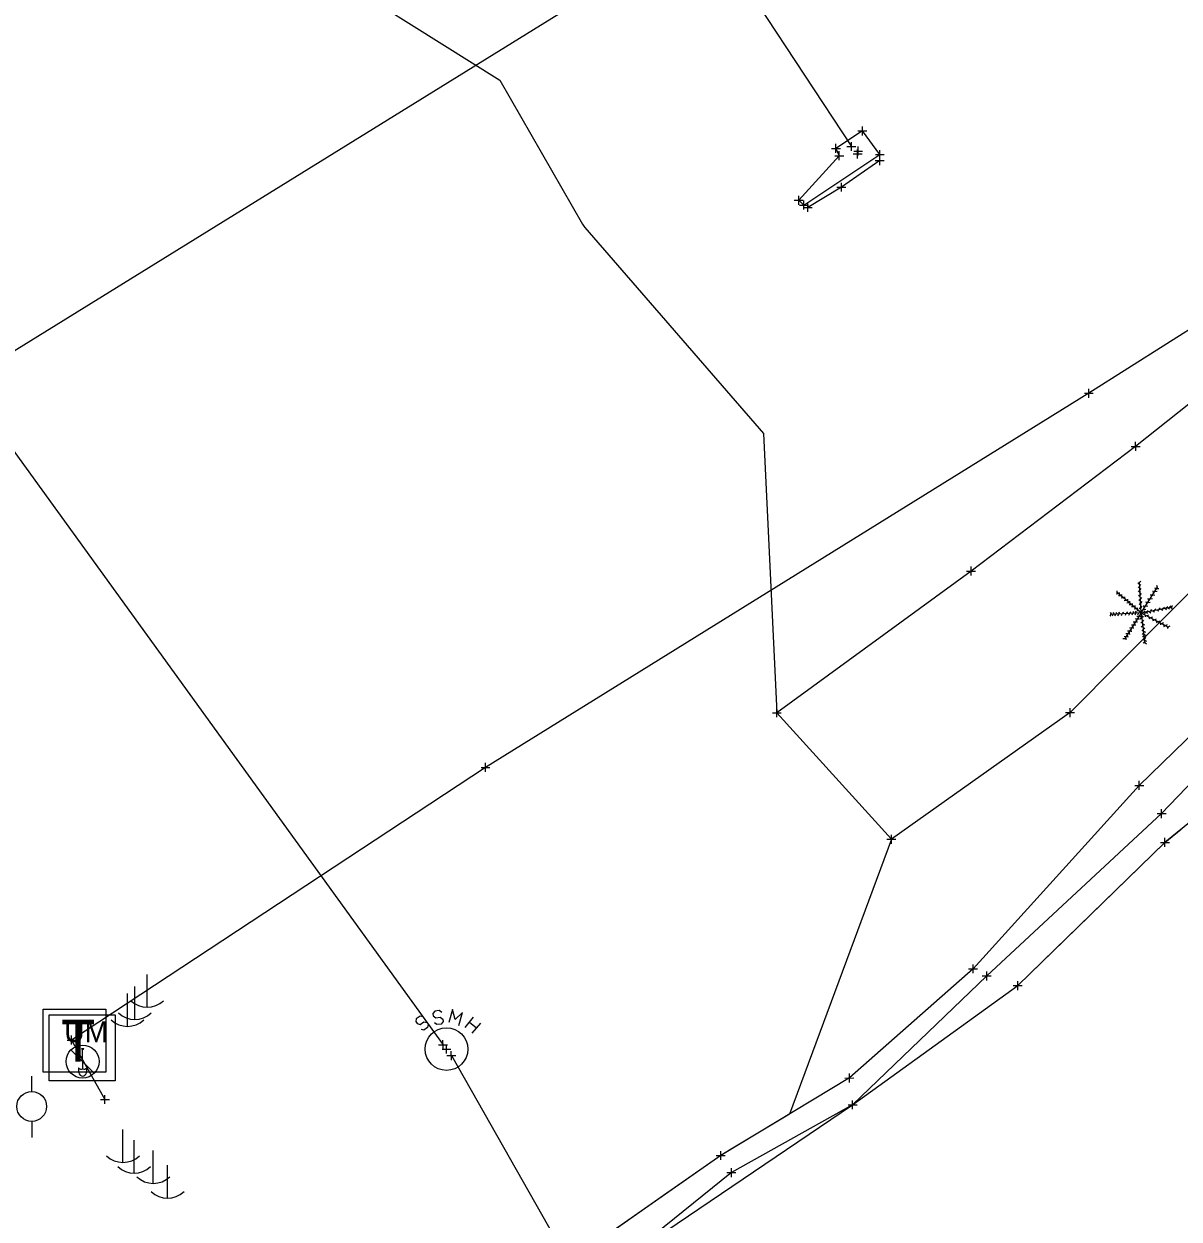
# Model space of a CAD drawing. Extents: x -1 to 1157254, y -1 to 2021979.
# Drawn here: x 1146169.8 to 1146335, y 2016309.4 to 2016480.3 of the extents above; entities that cross this region are included whole.
import ezdxf

# ---------------------------------------------------------------- set-up
doc = ezdxf.new("R2010")
doc.units = 0
for name, color, linetype in [('S_BUILDING_ANNOT', 7, 'Continuous'), ('S_CAL_CORNER', 7, 'Continuous'), ('S_CATCH_BASIN', 7, 'Continuous'), ('S_CATCH_BASIN_ANNOT', 7, 'Continuous'), ('S_CONTOUR_MINOR', 7, 'Continuous'), ('S_CTL_TABLE', 7, 'Continuous'), ('S_CURB', 7, 'Continuous'), ('S_DITCHLINE', 7, 'Continuous'), ('S_DRIVEWAY_ANNOT', 7, 'Continuous'), ('S_EDGE_BITUMINOUS_ANNOT', 7, 'Continuous'), ('S_ELECTRIC_UTILITIES', 7, 'Continuous'), ('S_FENCE', 7, 'Continuous'), ('S_GAS_PUMP_ISLAND_ANNOT', 7, 'Continuous')]:
    doc.layers.add(name, color=color, linetype=linetype)

msp = doc.modelspace()

# ---------------------------------------------------------------- linework, layer by layer
at = {"layer": 'S_BUILDING_ANNOT'}
for p, q in [((1146289.71, 2016464.38), (1146289.71, 2016465.65)), ((1146289.08, 2016465.02), (1146290.35, 2016465.02)), ((1146289.71, 2016465.02), (1146289.71, 2016465.02)), ((1146285.29, 2016462.51), (1146286.56, 2016462.52)), ((1146285.92, 2016461.88), (1146285.92, 2016463.15)), ((1146285.92, 2016462.52), (1146285.92, 2016462.52)), ((1146286.41, 2016460.83), (1146286.4, 2016462.11)), ((1146287.51, 2016462.79), (1146288.78, 2016462.79)), ((1146288.15, 2016462.15), (1146288.14, 2016463.43)), ((1146288.15, 2016462.79), (1146288.15, 2016462.79)), ((1146288.47, 2016462.13), (1146289.74, 2016462.14)), ((1146289.02, 2016461.08), (1146289.02, 2016462.35)), ((1146289.11, 2016461.5), (1146289.1, 2016462.77)), ((1146289.11, 2016462.13), (1146289.11, 2016462.13)), ((1146292.21, 2016461.02), (1146292.21, 2016462.29)), ((1146285.77, 2016461.47), (1146287.04, 2016461.47)), ((1146286.4, 2016461.47), (1146286.4, 2016461.47)), ((1146288.39, 2016461.72), (1146289.66, 2016461.72)), ((1146289.02, 2016461.72), (1146289.02, 2016461.72)), ((1146291.57, 2016461.65), (1146292.84, 2016461.66)), ((1146292.21, 2016461.66), (1146292.21, 2016461.66)), ((1146280.61, 2016454.47), (1146280.61, 2016455.74)), ((1146279.97, 2016455.1), (1146281.24, 2016455.1)), ((1146280.61, 2016455.1), (1146280.61, 2016455.1)), ((1146280.72, 2016454.42), (1146281.99, 2016454.42)), ((1146281.36, 2016453.79), (1146281.35, 2016455.06)), ((1146281.36, 2016454.42), (1146281.36, 2016454.42)), ((1146322.09, 2016426.87), (1146322.08, 2016428.14)), ((1146321.45, 2016427.51), (1146322.72, 2016427.51)), ((1146322.08, 2016427.51), (1146322.08, 2016427.51)), ((1146235.2, 2016374), (1146236.47, 2016374)), ((1146235.84, 2016373.36), (1146235.84, 2016374.63)), ((1146235.84, 2016374), (1146235.84, 2016374)), ((1146328.66, 2016371.43), (1146329.93, 2016371.43)), ((1146329.3, 2016370.8), (1146329.3, 2016372.07)), ((1146329.3, 2016371.43), (1146329.3, 2016371.43)), ((1146332.48, 2016366.76), (1146332.48, 2016368.03)), ((1146331.85, 2016367.4), (1146333.12, 2016367.4)), ((1146332.48, 2016367.4), (1146332.48, 2016367.4)), ((1146305.53, 2016344.55), (1146305.53, 2016345.82)), ((1146304.89, 2016345.18), (1146306.16, 2016345.18)), ((1146305.53, 2016345.18), (1146305.53, 2016345.18)), ((1146306.85, 2016344.18), (1146308.13, 2016344.18)), ((1146307.49, 2016343.54), (1146307.49, 2016344.81)), ((1146307.49, 2016344.18), (1146307.49, 2016344.18)), ((1146176.66, 2016334.37), (1146176.66, 2016335.64)), ((1146176.03, 2016335.01), (1146177.3, 2016335.01)), ((1146176.66, 2016335.01), (1146176.66, 2016335.01)), ((1146229.12, 2016334.34), (1146230.39, 2016334.34)), ((1146229.12, 2016334.34), (1146230.39, 2016334.34)), ((1146229.76, 2016333.71), (1146229.75, 2016334.98)), ((1146229.76, 2016333.71), (1146229.75, 2016334.98)), ((1146229.76, 2016334.34), (1146229.76, 2016334.34)), ((1146229.76, 2016334.34), (1146229.76, 2016334.34)), ((1146230.25, 2016333.09), (1146230.25, 2016334.36)), ((1146229.61, 2016333.72), (1146230.88, 2016333.72)), ((1146230.25, 2016333.72), (1146230.25, 2016333.72)), ((1146230.31, 2016332.78), (1146231.58, 2016332.78)), ((1146230.31, 2016332.78), (1146231.58, 2016332.78)), ((1146230.95, 2016332.14), (1146230.94, 2016333.42)), ((1146230.95, 2016332.14), (1146230.94, 2016333.42)), ((1146230.95, 2016332.78), (1146230.95, 2016332.78)), ((1146230.95, 2016332.78), (1146230.95, 2016332.78)), ((1146287.22, 2016329.57), (1146288.49, 2016329.58)), ((1146287.86, 2016328.94), (1146287.85, 2016330.21)), ((1146287.85, 2016329.58), (1146287.85, 2016329.58)), ((1146181.42, 2016325.86), (1146181.42, 2016327.14)), ((1146180.79, 2016326.5), (1146182.06, 2016326.5)), ((1146181.42, 2016326.5), (1146181.42, 2016326.5)), ((1146287.67, 2016325.73), (1146288.95, 2016325.73)), ((1146288.31, 2016325.1), (1146288.31, 2016326.37)), ((1146288.31, 2016325.73), (1146288.31, 2016325.73)), ((1146268.82, 2016318.5), (1146270.09, 2016318.5)), ((1146269.46, 2016317.86), (1146269.45, 2016319.13)), ((1146269.45, 2016318.5), (1146269.45, 2016318.5)), ((1146270.34, 2016316.04), (1146271.61, 2016316.04)), ((1146270.98, 2016315.4), (1146270.98, 2016316.67)), ((1146270.98, 2016316.04), (1146270.98, 2016316.04))]:
    msp.add_line(p, q, dxfattribs=at)
at = {"layer": 'S_CAL_CORNER'}
for p, q in [((1146178.07, 2016333.82), (1146178.38, 2016333.82)), ((1146176.56, 2016333.59), (1146179.9, 2016330.26)), ((1146178.23, 2016331.93), (1146178.23, 2016333.66)), ((1146177.63, 2016331.02), (1146177.63, 2016330.84)), ((1146178.23, 2016331.93), (1146178.23, 2016330.87)), ((1146178.82, 2016331.03), (1146178.83, 2016330.8))]:
    msp.add_line(p, q, dxfattribs=at)
msp.add_lwpolyline([(1146173.46, 2016338.59), (1146182.88, 2016338.59), (1146182.88, 2016329.17), (1146173.46, 2016329.17)], close=True, dxfattribs=at)
msp.add_circle((1146178.23, 2016331.93), 2.36, dxfattribs=at)
for centre, radius, start, end in [((1146178.23, 2016333.82), 0.156, 180, 0), ((1146178.05, 2016331.42), 0.58, 223.1344, 287.472), ((1146178.4, 2016331.42), 0.58, 252.528, 316.8656)]:
    msp.add_arc(centre, radius, start, end, dxfattribs=at)
msp.add_ellipse((1146178.23, 2016330.68), major_axis=(0, -0.82), ratio=0.744362, start_param=4.519801, end_param=8.000179, dxfattribs=at)
at = {"layer": 'S_CATCH_BASIN'}
for p, q in [((1146187.4, 2016344.4), (1146187.4, 2016339.68)), ((1146185.63, 2016342.65), (1146185.63, 2016337.92)), ((1146184.58, 2016341.67), (1146184.58, 2016336.95)), ((1146170.95, 2016327.62), (1146170.95, 2016329.86)), ((1146171.03, 2016321.07), (1146171.03, 2016323.4)), ((1146183.93, 2016322.22), (1146183.93, 2016317.49)), ((1146185.53, 2016320.69), (1146185.53, 2016315.97)), ((1146188.26, 2016319.22), (1146188.26, 2016314.49)), ((1146190.3, 2016317.1), (1146190.3, 2016312.38))]:
    msp.add_line(p, q, dxfattribs=at)
msp.add_circle((1146170.95, 2016325.51), 2.13, dxfattribs=at)
for centre in [(1146187.46, 2016343.1), (1146184.64, 2016340.37), (1146185.69, 2016341.35), (1146184, 2016320.92), (1146185.59, 2016319.39), (1146188.33, 2016317.92), (1146190.37, 2016315.8)]:
    msp.add_arc(centre, 3.41, 226.3972, 313.6028, dxfattribs=at)
at = {"layer": 'S_CATCH_BASIN_ANNOT'}
msp.add_lwpolyline([(1146172.57, 2016330.41), (1146172.57, 2016339.41), (1146181.56, 2016339.41), (1146181.56, 2016330.41)], close=True, dxfattribs=at)
at = {"layer": 'S_CONTOUR_MINOR'}
for p, q in [((1146225.92, 2016338.02), (1146225.85, 2016337.64)), ((1146225.85, 2016337.64), (1146226.04, 2016337.36)), ((1146226.47, 2016338.41), (1146225.92, 2016338.02)), ((1146226.04, 2016337.36), (1146226.47, 2016337.25)), ((1146226.89, 2016338.33), (1146226.47, 2016338.41)), ((1146226.47, 2016337.25), (1146227.01, 2016337.6)), ((1146227.01, 2016337.6), (1146227.47, 2016337.52)), ((1146227.47, 2016337.52), (1146227.63, 2016337.25)), ((1146227.63, 2016337.25), (1146227.55, 2016336.82)), ((1146232.9, 2016336.78), (1146234.13, 2016338.26)), ((1146233.55, 2016337.56), (1146234.52, 2016336.74)), ((1146235.1, 2016337.44), (1146233.86, 2016335.97)), ((1146227.01, 2016336.43), (1146226.62, 2016336.51)), ((1146227.55, 2016336.82), (1146227.01, 2016336.43))]:
    msp.add_line(p, q, dxfattribs=at)
for points in [[(1146136.12, 2016463.81), (1146229.76, 2016334.34)], [(1146229.56, 2016338.95), (1146229.22, 2016339.22), (1146228.56, 2016339.15), (1146228.32, 2016338.8), (1146228.36, 2016338.49), (1146228.71, 2016338.18), (1146229.33, 2016338.29), (1146229.72, 2016337.98), (1146229.76, 2016337.67), (1146229.49, 2016337.29), (1146228.87, 2016337.21), (1146228.52, 2016337.48)], [(1146232, 2016337.09), (1146232.55, 2016338.95), (1146231.5, 2016337.95), (1146231.11, 2016339.38), (1146230.57, 2016337.52)], [(1146230.95, 2016332.78), (1146288.24, 2016231.78)]]:
    msp.add_lwpolyline(points, dxfattribs=at)
msp.add_circle((1146230.25, 2016333.72), 3.05, dxfattribs=at)
at = {"layer": 'S_CTL_TABLE'}
for p, q in [((1146291.55, 2016460.78), (1146292.82, 2016460.78)), ((1146292.19, 2016460.14), (1146292.19, 2016461.42)), ((1146292.19, 2016460.78), (1146292.19, 2016460.78)), ((1146286.08, 2016456.97), (1146287.36, 2016456.97)), ((1146286.72, 2016456.34), (1146286.72, 2016457.61)), ((1146286.72, 2016456.97), (1146286.72, 2016456.97)), ((1146281.28, 2016454.09), (1146282.55, 2016454.09)), ((1146281.92, 2016453.45), (1146281.91, 2016454.73)), ((1146281.91, 2016454.09), (1146281.91, 2016454.09)), ((1146328.15, 2016419.91), (1146329.42, 2016419.91)), ((1146328.79, 2016419.27), (1146328.78, 2016420.55)), ((1146328.78, 2016419.91), (1146328.78, 2016419.91)), ((1146305.25, 2016401.44), (1146305.24, 2016402.71)), ((1146304.61, 2016402.07), (1146305.88, 2016402.07)), ((1146305.24, 2016402.07), (1146305.24, 2016402.07)), ((1146276.85, 2016381.81), (1146278.12, 2016381.81)), ((1146277.49, 2016381.17), (1146277.49, 2016382.45)), ((1146277.49, 2016381.81), (1146277.49, 2016381.81)), ((1146318.77, 2016381.83), (1146320.04, 2016381.84)), ((1146319.41, 2016381.2), (1146319.41, 2016382.47)), ((1146319.41, 2016381.84), (1146319.41, 2016381.84)), ((1146293.21, 2016363.72), (1146294.48, 2016363.72)), ((1146293.85, 2016363.08), (1146293.85, 2016364.35)), ((1146293.85, 2016363.72), (1146293.85, 2016363.72)), ((1146332.33, 2016363.28), (1146333.61, 2016363.28)), ((1146332.97, 2016362.65), (1146332.97, 2016363.92)), ((1146332.97, 2016363.28), (1146332.97, 2016363.28)), ((1146311.28, 2016342.79), (1146312.56, 2016342.79)), ((1146311.92, 2016342.16), (1146311.92, 2016343.43)), ((1146311.92, 2016342.79), (1146311.92, 2016342.79))]:
    msp.add_line(p, q, dxfattribs=at)
at = {"layer": 'S_CURB'}
for p, q in [((1146329.58, 2016396.09), (1146329.31, 2016400.52)), ((1146329.32, 2016400.42), (1146329.51, 2016400.65)), ((1146326.3, 2016398.83), (1146326, 2016398.79)), ((1146329.58, 2016396.09), (1146326.12, 2016399)), ((1146326.15, 2016398.97), (1146326.15, 2016399.27)), ((1146326.47, 2016398.72), (1146326.47, 2016399.02)), ((1146329.32, 2016400.17), (1146329.1, 2016400.37)), ((1146329.36, 2016399.6), (1146329.13, 2016399.8)), ((1146329.39, 2016399.03), (1146329.16, 2016399.23)), ((1146329.35, 2016399.94), (1146329.54, 2016400.17)), ((1146329.38, 2016399.34), (1146329.57, 2016399.57)), ((1146329.42, 2016398.63), (1146329.61, 2016398.86)), ((1146329.58, 2016396.09), (1146331.92, 2016399.77)), ((1146331.35, 2016398.95), (1146331.26, 2016399.23)), ((1146331.54, 2016399.13), (1146331.84, 2016399.18)), ((1146331.65, 2016399.4), (1146331.56, 2016399.68)), ((1146331.78, 2016399.56), (1146332.08, 2016399.6)), ((1146331.89, 2016399.74), (1146331.8, 2016400.03)), ((1146326.64, 2016398.55), (1146326.35, 2016398.53)), ((1146327.01, 2016398.23), (1146326.71, 2016398.21)), ((1146326.82, 2016398.43), (1146326.82, 2016398.73)), ((1146327.46, 2016397.86), (1146327.16, 2016397.83)), ((1146327.24, 2016398.07), (1146327.24, 2016398.37)), ((1146327.82, 2016397.53), (1146327.53, 2016397.5)), ((1146327.65, 2016397.74), (1146327.65, 2016398.04)), ((1146328.16, 2016397.26), (1146327.86, 2016397.24)), ((1146327.97, 2016397.46), (1146327.97, 2016397.76)), ((1146328.34, 2016397.15), (1146328.34, 2016397.45)), ((1146328.71, 2016396.85), (1146328.71, 2016397.15)), ((1146329.41, 2016398.37), (1146329.19, 2016398.57)), ((1146329.45, 2016397.78), (1146329.23, 2016397.98)), ((1146329.49, 2016397.21), (1146329.26, 2016397.41)), ((1146329.49, 2016398.06), (1146329.67, 2016398.29)), ((1146329.5, 2016397.49), (1146329.69, 2016397.73)), ((1146329.52, 2016396.82), (1146329.71, 2016397.06)), ((1146330.02, 2016396.84), (1146329.93, 2016397.13)), ((1146330.21, 2016397.04), (1146330.51, 2016397.09)), ((1146330.38, 2016397.37), (1146330.3, 2016397.66)), ((1146330.55, 2016397.59), (1146330.84, 2016397.63)), ((1146330.68, 2016397.86), (1146330.59, 2016398.15)), ((1146330.89, 2016398.1), (1146331.19, 2016398.15)), ((1146331.06, 2016398.43), (1146330.97, 2016398.72)), ((1146331.22, 2016398.64), (1146331.51, 2016398.69)), ((1146333.61, 2016396.89), (1146333.81, 2016397.11)), ((1146333.83, 2016396.94), (1146334.03, 2016397.16)), ((1146325.21, 2016395.88), (1146325.08, 2016395.61)), ((1146329.58, 2016396.09), (1146325.13, 2016395.88)), ((1146325.36, 2016395.9), (1146325.19, 2016396.15)), ((1146325.56, 2016395.9), (1146325.43, 2016395.63)), ((1146325.75, 2016395.93), (1146325.58, 2016396.17)), ((1146325.9, 2016395.92), (1146325.77, 2016395.65)), ((1146326.15, 2016395.93), (1146325.98, 2016396.17)), ((1146326.32, 2016395.93), (1146326.19, 2016395.67)), ((1146326.55, 2016395.95), (1146326.38, 2016396.2)), ((1146326.83, 2016395.96), (1146326.7, 2016395.69)), ((1146327.12, 2016395.97), (1146326.95, 2016396.21)), ((1146329.58, 2016396.09), (1146327.2, 2016392.32)), ((1146327.39, 2016395.99), (1146327.26, 2016395.72)), ((1146327.67, 2016396), (1146327.5, 2016396.25)), ((1146327.88, 2016396.01), (1146327.74, 2016395.74)), ((1146328.15, 2016396.02), (1146327.98, 2016396.26)), ((1146328.5, 2016396.97), (1146328.2, 2016396.94)), ((1146328.35, 2016396.03), (1146328.21, 2016395.76)), ((1146328.59, 2016396.06), (1146328.42, 2016396.3)), ((1146328.87, 2016396.67), (1146328.57, 2016396.65)), ((1146328.8, 2016396.04), (1146328.67, 2016395.77)), ((1146328.92, 2016396.09), (1146328.75, 2016396.34)), ((1146329.23, 2016396.37), (1146328.93, 2016396.35)), ((1146329.25, 2016395.59), (1146328.95, 2016395.56)), ((1146329.06, 2016396.53), (1146329.06, 2016396.83)), ((1146329.19, 2016396.05), (1146329.06, 2016395.78)), ((1146329.16, 2016395.43), (1146329.24, 2016395.14)), ((1146329.5, 2016396.59), (1146329.28, 2016396.79)), ((1146329.37, 2016395.77), (1146329.45, 2016395.48)), ((1146329.64, 2016395.41), (1146329.44, 2016395.19)), ((1146329.58, 2016396.09), (1146334, 2016396.96)), ((1146329.58, 2016396.09), (1146333.49, 2016394.05)), ((1146329.58, 2016396.09), (1146330.11, 2016391.72)), ((1146329.66, 2016395.66), (1146329.91, 2016395.51)), ((1146329.91, 2016395.91), (1146330.17, 2016396.05)), ((1146329.93, 2016396.58), (1146330.22, 2016396.62)), ((1146329.96, 2016396.17), (1146330.16, 2016396.4)), ((1146330.09, 2016395.81), (1146330.16, 2016395.52)), ((1146330.2, 2016396.21), (1146330.45, 2016396.05)), ((1146330.35, 2016396.23), (1146330.56, 2016396.45)), ((1146330.38, 2016395.68), (1146330.65, 2016395.82)), ((1146330.67, 2016395.51), (1146330.74, 2016395.22)), ((1146330.71, 2016396.28), (1146330.97, 2016396.12)), ((1146330.88, 2016396.34), (1146331.09, 2016396.56)), ((1146330.94, 2016395.38), (1146331.2, 2016395.52)), ((1146331.23, 2016396.4), (1146331.48, 2016396.24)), ((1146331.45, 2016396.46), (1146331.65, 2016396.69)), ((1146331.84, 2016396.53), (1146332.09, 2016396.37)), ((1146332.08, 2016396.61), (1146332.29, 2016396.83)), ((1146332.42, 2016396.63), (1146332.67, 2016396.47)), ((1146332.68, 2016396.7), (1146332.88, 2016396.92)), ((1146332.93, 2016396.75), (1146333.18, 2016396.59)), ((1146333.16, 2016396.8), (1146333.36, 2016397.02)), ((1146333.35, 2016396.84), (1146333.6, 2016396.68)), ((1146333.76, 2016396.9), (1146334.01, 2016396.74)), ((1146328.22, 2016393.94), (1146327.92, 2016393.91)), ((1146328.08, 2016393.69), (1146328.16, 2016393.4)), ((1146328.48, 2016394.36), (1146328.18, 2016394.33)), ((1146328.37, 2016394.16), (1146328.44, 2016393.86)), ((1146328.73, 2016394.78), (1146328.44, 2016394.75)), ((1146328.62, 2016394.58), (1146328.7, 2016394.29)), ((1146329.01, 2016395.23), (1146328.71, 2016395.19)), ((1146328.88, 2016394.99), (1146328.96, 2016394.7)), ((1146329.7, 2016394.83), (1146329.51, 2016394.61)), ((1146329.79, 2016394.27), (1146329.59, 2016394.05)), ((1146329.86, 2016393.7), (1146329.66, 2016393.48)), ((1146329.69, 2016395.11), (1146329.95, 2016394.95)), ((1146329.78, 2016394.54), (1146330.03, 2016394.39)), ((1146329.84, 2016393.99), (1146330.1, 2016393.84)), ((1146331.2, 2016395.23), (1146331.27, 2016394.94)), ((1146331.49, 2016395.1), (1146331.76, 2016395.24)), ((1146331.73, 2016394.96), (1146331.8, 2016394.67)), ((1146331.98, 2016394.84), (1146332.24, 2016394.98)), ((1146332.26, 2016394.66), (1146332.33, 2016394.37)), ((1146332.51, 2016394.57), (1146332.78, 2016394.71)), ((1146332.78, 2016394.41), (1146332.85, 2016394.12)), ((1146333.06, 2016394.29), (1146333.33, 2016394.43)), ((1146333.27, 2016394.16), (1146333.34, 2016393.86)), ((1146333.45, 2016394.08), (1146333.72, 2016394.22)), ((1146327.23, 2016392.4), (1146326.93, 2016392.37)), ((1146327.43, 2016392.7), (1146327.13, 2016392.67)), ((1146327.35, 2016392.56), (1146327.43, 2016392.27)), ((1146327.68, 2016393.12), (1146327.38, 2016393.08)), ((1146327.58, 2016392.91), (1146327.66, 2016392.62)), ((1146327.92, 2016393.49), (1146327.62, 2016393.46)), ((1146327.84, 2016393.31), (1146327.91, 2016393.02)), ((1146329.92, 2016393.25), (1146329.73, 2016393.02)), ((1146329.96, 2016392.87), (1146329.77, 2016392.64)), ((1146330.02, 2016392.42), (1146329.82, 2016392.19)), ((1146330.07, 2016392), (1146329.87, 2016391.78)), ((1146329.91, 2016393.48), (1146330.17, 2016393.33)), ((1146329.95, 2016393.05), (1146330.2, 2016392.9)), ((1146329.99, 2016392.65), (1146330.25, 2016392.49)), ((1146330.06, 2016392.18), (1146330.31, 2016392.03)), ((1146330.09, 2016391.84), (1146330.35, 2016391.68))]:
    msp.add_line(p, q, dxfattribs=at)
at = {"layer": 'S_DITCHLINE'}
for points in [[(1146266.17, 2016494.06), (1146099.93, 2016391.15)], [(1146267.99, 2016493.45), (1146288.15, 2016462.79)]]:
    msp.add_lwpolyline(points, dxfattribs=at)
at = {"layer": 'S_DRIVEWAY_ANNOT'}
for points in [[(1146379.33, 2016420.63), (1146352.59, 2016394.07), (1146329.3, 2016371.43), (1146305.53, 2016345.18), (1146287.85, 2016329.58), (1146269.45, 2016318.5), (1146244.78, 2016301.23), (1146218.86, 2016278.17), (1146203.08, 2016256.58), (1146183.74, 2016236.1), (1146167.91, 2016219.5), (1146155.54, 2016209.23), (1146147.45, 2016199.07), (1146137.89, 2016190.31), (1146132.33, 2016183.79)], [(1146381.57, 2016419.74), (1146356.01, 2016391.91), (1146332.48, 2016367.4), (1146307.49, 2016344.18), (1146288.31, 2016325.73), (1146270.98, 2016316.04), (1146247.81, 2016297.34), (1146223.34, 2016273.97), (1146207.16, 2016253.42), (1146188.61, 2016229.34), (1146174.28, 2016216.35), (1146177.45, 2016212.1), (1146184.45, 2016201.96), (1146191.33, 2016196.09)]]:
    msp.add_lwpolyline(points, dxfattribs=at)
at = {"layer": 'S_EDGE_BITUMINOUS_ANNOT'}
for points in [[(1146292.19, 2016460.78), (1146286.72, 2016456.97), (1146281.91, 2016454.09)], [(1146375.48, 2016453.03), (1146350.48, 2016437.13), (1146328.78, 2016419.91), (1146305.24, 2016402.07), (1146277.49, 2016381.81)], [(1146386.54, 2016439.72), (1146362.55, 2016419.7), (1146340.69, 2016403.25), (1146319.41, 2016381.84), (1146293.85, 2016363.72)], [(1146395.47, 2016427.12), (1146376.79, 2016404.45), (1146358.58, 2016384.05), (1146332.97, 2016363.28), (1146311.92, 2016342.79)]]:
    msp.add_lwpolyline(points, dxfattribs=at)
at = {"layer": 'S_ELECTRIC_UTILITIES'}
msp.add_lwpolyline([(1146292.21, 2016461.66), (1146289.71, 2016465.02), (1146285.92, 2016462.52), (1146286.4, 2016461.47), (1146280.61, 2016455.1), (1146281.36, 2016454.42)], close=True, dxfattribs=at)
at = {"layer": 'S_FENCE'}
msp.add_lwpolyline([(1148182.05, 2017918.06), (1148146.03, 2017882.74), (1148036.88, 2017800.65), (1147915.13, 2017710.9), (1147841.97, 2017653.39), (1147689.75, 2017529.1), (1147550.85, 2017419.33), (1147452.64, 2017321.35), (1147370.71, 2017243.52), (1147258.33, 2017138.3), (1147166.15, 2017078.02), (1147070.18, 2016992.83), (1146962.81, 2016905.87), (1146854.86, 2016827.91), (1146747.33, 2016742.81), (1146665.82, 2016680.99), (1146623.06, 2016638.6), (1146514.26, 2016556.71), (1146391.39, 2016471.4), (1146322.08, 2016427.51), (1146235.84, 2016374), (1146176.66, 2016335.01), (1146181.42, 2016326.5)], dxfattribs=at)
at = {"layer": 'S_GAS_PUMP_ISLAND_ANNOT'}
for points in [[(1146208.66, 2016490.65), (1146237.88, 2016472.27), (1146249.69, 2016451.7), (1146249.89, 2016451.39), (1146250.01, 2016451.2), (1146275.56, 2016421.74), (1146277.49, 2016381.81), (1146293.85, 2016363.72), (1146279.29, 2016324.42), (1146270.73, 2016319.27), (1146269.45, 2016318.5), (1146261.26, 2016312.77), (1146253.07, 2016307.03)], [(1146142.67, 2016188.59), (1146190.27, 2016194.62), (1146191.33, 2016196.09), (1146194.96, 2016237.59), (1146201.06, 2016245.51), (1146207.16, 2016253.42), (1146210.98, 2016258.26), (1146217.16, 2016266.12), (1146233.35, 2016283.53), (1146240.58, 2016290.44), (1146255.41, 2016303.48), (1146288.31, 2016325.73), (1146311.92, 2016342.79), (1146318.65, 2016349.34), (1146325.81, 2016356.31), (1146332.97, 2016363.28), (1146335.28, 2016365.15)]]:
    msp.add_lwpolyline(points, dxfattribs=at)

# ---------------------------------------------------------------- texts
at = {"layer": 'S_CAL_CORNER'}
msp.add_text('UM', height=2.999, dxfattribs=at).set_placement((1146175.61, 2016334.7))
at = {"layer": 'S_CATCH_BASIN_ANNOT'}
msp.add_text('T', height=6, dxfattribs=at).set_placement((1146175.13, 2016331.91))

doc.saveas('drawing.dxf')
